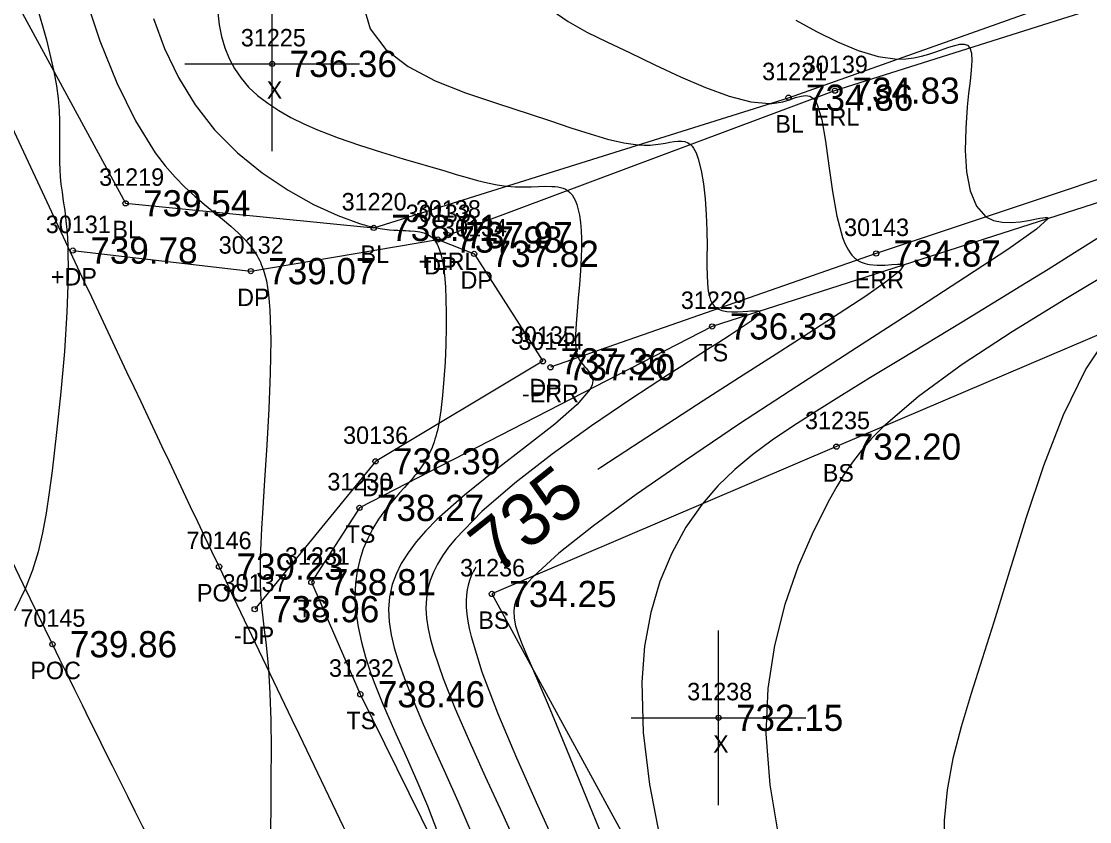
# Model space of a CAD drawing. Extents: x 1376587 to 1378239, y 1000335 to 1003031.
# Drawn here: x 1376884.3 to 1376945.5, y 1002465.4 to 1002511.2 of the extents above; entities that cross this region are included whole.
import ezdxf

# ---------------------------------------------------------------- set-up
doc = ezdxf.new("R2010")
doc.units = 0
for name, color, linetype in [('RD_DTM_BkLn1', 7, 'Continuous'), ('RD_DTM_BkLn2', 7, 'Continuous'), ('RD_DTM_BkLn_txCode', 7, 'Continuous'), ('RD_DTM_Major1', 7, 'Continuous'), ('RD_DTM_Major1_Lbl', 7, 'Continuous'), ('RD_DTM_Minor1', 7, 'Continuous'), ('RD_EX_Driveway', 7, 'Continuous'), ('RD_EX_Driveway_txCode', 7, 'Continuous'), ('RD_EX_Misc', 7, 'Continuous'), ('RD_EX_Misc_txCode', 7, 'Continuous'), ('RD_EX_Road', 7, 'Continuous'), ('RD_EX_Road_txCode', 7, 'Continuous'), ('RD_EX_TX_Driveway_ELEV', 7, 'Continuous'), ('RD_EX_TX_Misc_ELEV', 7, 'Continuous'), ('RD_EX_TX_Road_ELEV', 7, 'Continuous'), ('RD_HC_Survey_ELEV', 7, 'Continuous'), ('RD_HC_Survey_txCode', 7, 'Continuous'), ('RD_SMD_Locator', 7, 'Continuous')]:
    doc.layers.add(name, color=color, linetype=linetype)

msp = doc.modelspace()

# ---------------------------------------------------------------- linework, layer by layer
at = {"layer": 'RD_DTM_BkLn1'}
msp.add_lwpolyline([(1376876.191, 1002526.786), (1376890.294, 1002500.826), (1376904.493, 1002499.417), (1376928.233, 1002506.872), (1376961.953, 1002518.841)], dxfattribs=at)
msp.add_spline([(1377003.447, 1002259.314), (1376973.187, 1002311.196), (1376942.719, 1002364.726), (1376914.248, 1002420.136), (1376886.108, 1002475.587), (1376860.058, 1002531.093), (1376835.652, 1002585.094), (1376813.12, 1002641.257), (1376777.121, 1002732.301)], degree=3, dxfattribs=at)
at = {"layer": 'RD_DTM_BkLn2'}
for points in [[(1376974.72, 1002510.114), (1376923.866, 1002493.778), (1376903.677, 1002483.39), (1376900.927, 1002479.135), (1376903.727, 1002472.722), (1376921.859, 1002435.937), (1376954.437, 1002385.615), (1376969.27, 1002393.09)], [(1376980.563, 1002508.054), (1376930.97, 1002486.896), (1376911.256, 1002478.465), (1376931.544, 1002441.225), (1376954.679, 1002396.254)]]:
    msp.add_lwpolyline(points, dxfattribs=at)
at = {"layer": 'RD_DTM_Major1'}
for points in [[(1376885.171, 1002512.246), (1376885.764, 1002510.189), (1376886.196, 1002508.369), (1376886.339, 1002507.555), (1376886.433, 1002506.818), (1376886.488, 1002506.147), (1376886.514, 1002505.533), (1376886.521, 1002504.966), (1376886.518, 1002504.437), (1376886.514, 1002504), (1376886.513, 1002503.579), (1376886.518, 1002503.167), (1376886.531, 1002502.758), (1376886.556, 1002502.346), (1376886.596, 1002501.925), (1376886.656, 1002501.454), (1376886.73, 1002500.955), (1376886.808, 1002500.413), (1376886.883, 1002499.819), (1376886.948, 1002499.159), (1376886.994, 1002498.422), (1376887.012, 1002496.646), (1376886.938, 1002494.589), (1376886.791, 1002492.35), (1376886.587, 1002490.025), (1376886.347, 1002487.713), (1376886.089, 1002485.511), (1376885.928, 1002484.266), (1376885.752, 1002483.087), (1376885.544, 1002481.961), (1376885.289, 1002480.877), (1376884.971, 1002479.825), (1376884.575, 1002478.794), (1376883.939, 1002477.493)], [(1376914.711, 1002511.862), (1376915.629, 1002511.227), (1376916.694, 1002510.63), (1376917.871, 1002510.045), (1376919.127, 1002509.449), (1376920.578, 1002508.755), (1376922.043, 1002508.071), (1376923.476, 1002507.452), (1376924.833, 1002506.951), (1376926.07, 1002506.626), (1376927.142, 1002506.529), (1376927.278, 1002506.537), (1376927.41, 1002506.55), (1376927.539, 1002506.568), (1376927.663, 1002506.59), (1376927.784, 1002506.615), (1376927.901, 1002506.643), (1376928.29, 1002506.757), (1376928.639, 1002506.873), (1376928.948, 1002506.964), (1376929.221, 1002507.002), (1376929.459, 1002506.962), (1376929.664, 1002506.817), (1376929.701, 1002506.774), (1376929.736, 1002506.726), (1376929.77, 1002506.673), (1376929.804, 1002506.616), (1376929.836, 1002506.554), (1376929.867, 1002506.488), (1376930.139, 1002505.594), (1376930.353, 1002504.38), (1376930.545, 1002502.975), (1376930.748, 1002501.505), (1376930.996, 1002500.096), (1376931.325, 1002498.876), (1376931.4, 1002498.675), (1376931.479, 1002498.486), (1376931.564, 1002498.309), (1376931.655, 1002498.146), (1376931.752, 1002497.996), (1376931.856, 1002497.861), (1376931.904, 1002497.806), (1376931.953, 1002497.754), (1376932.004, 1002497.705), (1376932.057, 1002497.659), (1376932.112, 1002497.616), (1376932.168, 1002497.576), (1376932.274, 1002497.512), (1376932.385, 1002497.457), (1376932.501, 1002497.411), (1376932.621, 1002497.373), (1376932.744, 1002497.343), (1376932.87, 1002497.319), (1376933.309, 1002497.282), (1376933.742, 1002497.291), (1376934.138, 1002497.322), (1376934.47, 1002497.35), (1376934.708, 1002497.35), (1376934.822, 1002497.297), (1376934.604, 1002496.962), (1376933.845, 1002496.351), (1376932.651, 1002495.516), (1376931.129, 1002494.51), (1376929.385, 1002493.386), (1376927.524, 1002492.197), (1376925.431, 1002490.856), (1376923.354, 1002489.517), (1376921.32, 1002488.199), (1376919.358, 1002486.92), (1376917.498, 1002485.698), (1376917.322, 1002485.582)], [(1376910.333, 1002480.004), (1376910.196, 1002479.759), (1376910.077, 1002479.504), (1376909.978, 1002479.243), (1376909.899, 1002478.976), (1376909.84, 1002478.7), (1376909.801, 1002478.416), (1376909.781, 1002478.066), (1376909.787, 1002477.7), (1376909.82, 1002477.315), (1376909.877, 1002476.91), (1376909.958, 1002476.481), (1376910.062, 1002476.028), (1376910.679, 1002474.003), (1376911.569, 1002471.658), (1376912.657, 1002469.082), (1376913.869, 1002466.366), (1376915.131, 1002463.601)]]:
    msp.add_lwpolyline(points, dxfattribs=at)
at = {"layer": 'RD_DTM_Minor1'}
for points in [[(1376887.979, 1002512.671), (1376888.828, 1002510.118), (1376889.794, 1002507.712), (1376890.855, 1002505.545), (1376891.988, 1002503.713), (1376892.554, 1002502.974), (1376893.124, 1002502.321), (1376893.694, 1002501.743), (1376894.257, 1002501.226), (1376894.806, 1002500.758), (1376895.335, 1002500.326), (1376895.843, 1002499.914), (1376896.32, 1002499.515), (1376896.761, 1002499.118), (1376897.161, 1002498.709), (1376897.517, 1002498.278), (1376897.822, 1002497.813), (1376897.887, 1002497.696), (1376897.948, 1002497.576), (1376898.007, 1002497.453), (1376898.062, 1002497.326), (1376898.115, 1002497.196), (1376898.163, 1002497.061), (1376898.264, 1002496.732), (1376898.349, 1002496.379), (1376898.418, 1002496), (1376898.474, 1002495.597), (1376898.519, 1002495.167), (1376898.552, 1002494.711), (1376898.603, 1002493.008), (1376898.576, 1002491.093), (1376898.492, 1002489.056), (1376898.374, 1002486.985), (1376898.243, 1002484.968), (1376898.121, 1002483.094), (1376898.069, 1002482.208), (1376898.028, 1002481.377), (1376898, 1002480.594), (1376897.988, 1002479.851), (1376897.995, 1002479.141), (1376898.023, 1002478.459), (1376898.075, 1002477.774), (1376898.146, 1002477.095), (1376898.228, 1002476.408), (1376898.314, 1002475.698), (1376898.396, 1002474.951), (1376898.469, 1002474.151), (1376898.551, 1002472.765), (1376898.598, 1002471.238), (1376898.617, 1002469.6), (1376898.614, 1002467.874), (1376898.598, 1002466.088), (1376898.575, 1002464.269)], [(1376903.841, 1002512.384), (1376904.298, 1002510.812), (1376905.186, 1002509.628), (1376906.456, 1002508.652), (1376908.008, 1002507.841), (1376909.747, 1002507.15), (1376911.573, 1002506.536), (1376913.389, 1002505.954), (1376914.616, 1002505.545), (1376915.78, 1002505.152), (1376916.871, 1002504.796), (1376917.881, 1002504.499), (1376918.799, 1002504.282), (1376919.617, 1002504.166), (1376919.978, 1002504.152), (1376920.314, 1002504.162), (1376920.627, 1002504.189), (1376920.918, 1002504.227), (1376921.189, 1002504.272), (1376921.441, 1002504.316), (1376921.683, 1002504.355), (1376921.906, 1002504.381), (1376922.113, 1002504.384), (1376922.301, 1002504.358), (1376922.473, 1002504.296), (1376922.627, 1002504.188), (1376922.715, 1002504.096), (1376922.796, 1002503.985), (1376922.872, 1002503.855), (1376922.942, 1002503.707), (1376923.008, 1002503.543), (1376923.069, 1002503.363), (1376923.233, 1002502.708), (1376923.36, 1002501.94), (1376923.454, 1002501.09), (1376923.517, 1002500.191), (1376923.553, 1002499.277), (1376923.567, 1002498.381), (1376923.566, 1002497.789), (1376923.565, 1002497.228), (1376923.572, 1002496.705), (1376923.594, 1002496.226), (1376923.642, 1002495.799), (1376923.723, 1002495.431), (1376923.771, 1002495.289), (1376923.829, 1002495.161), (1376923.898, 1002495.045), (1376923.978, 1002494.944), (1376924.073, 1002494.857), (1376924.182, 1002494.785), (1376924.418, 1002494.691), (1376924.693, 1002494.637), (1376924.993, 1002494.615), (1376925.303, 1002494.616), (1376925.61, 1002494.632), (1376925.898, 1002494.652), (1376926.052, 1002494.664), (1376926.192, 1002494.672), (1376926.316, 1002494.676), (1376926.42, 1002494.673), (1376926.502, 1002494.663), (1376926.56, 1002494.643), (1376926.593, 1002494.568), (1376926.52, 1002494.448), (1376926.349, 1002494.286), (1376926.091, 1002494.085), (1376925.755, 1002493.847), (1376925.351, 1002493.576), (1376924.833, 1002493.238), (1376924.248, 1002492.862), (1376923.599, 1002492.448), (1376922.125, 1002491.509), (1376921.308, 1002490.984), (1376919.202, 1002489.605), (1376916.956, 1002488.079), (1376914.699, 1002486.461), (1376912.563, 1002484.808), (1376910.677, 1002483.179), (1376909.172, 1002481.628), (1376908.772, 1002481.133), (1376908.429, 1002480.65), (1376908.142, 1002480.175), (1376907.908, 1002479.707), (1376907.727, 1002479.242), (1376907.597, 1002478.776), (1376907.508, 1002478.223), (1376907.482, 1002477.659), (1376907.517, 1002477.079), (1376907.606, 1002476.477), (1376907.745, 1002475.848), (1376907.928, 1002475.186), (1376908.463, 1002473.617), (1376909.154, 1002471.884), (1376909.97, 1002470.009), (1376910.877, 1002468.011), (1376911.841, 1002465.911), (1376912.832, 1002463.729)], [(1376895.582, 1002511.72), (1376895.653, 1002511.038), (1376895.782, 1002510.365), (1376895.97, 1002509.722), (1376896.218, 1002509.111), (1376896.527, 1002508.533), (1376896.899, 1002507.99), (1376897.336, 1002507.482), (1376897.848, 1002506.999), (1376898.425, 1002506.55), (1376899.061, 1002506.133), (1376899.753, 1002505.742), (1376900.495, 1002505.376), (1376901.284, 1002505.03), (1376902.456, 1002504.574), (1376903.682, 1002504.148), (1376904.933, 1002503.748), (1376906.182, 1002503.371), (1376908.557, 1002502.677), (1376909.21, 1002502.482), (1376909.835, 1002502.299), (1376910.433, 1002502.133), (1376911.007, 1002501.991), (1376911.559, 1002501.879), (1376912.093, 1002501.804), (1376912.58, 1002501.768), (1376913.049, 1002501.76), (1376913.496, 1002501.769), (1376913.919, 1002501.785), (1376914.314, 1002501.797), (1376914.677, 1002501.794), (1376914.855, 1002501.784), (1376915.024, 1002501.764), (1376915.182, 1002501.734), (1376915.329, 1002501.691), (1376915.465, 1002501.634), (1376915.59, 1002501.559), (1376915.724, 1002501.446), (1376915.843, 1002501.307), (1376915.947, 1002501.145), (1376916.038, 1002500.959), (1376916.116, 1002500.753), (1376916.182, 1002500.526), (1376916.265, 1002500.141), (1376916.325, 1002499.717), (1376916.364, 1002499.26), (1376916.384, 1002498.772), (1376916.385, 1002498.261), (1376916.371, 1002497.73), (1376916.328, 1002496.958), (1376916.267, 1002496.176), (1376916.197, 1002495.401), (1376916.13, 1002494.651), (1376916.074, 1002493.945), (1376916.04, 1002493.302), (1376916.035, 1002493.043), (1376916.039, 1002492.799), (1376916.055, 1002492.573), (1376916.084, 1002492.362), (1376916.131, 1002492.169), (1376916.196, 1002491.993), (1376916.256, 1002491.879), (1376916.324, 1002491.771), (1376916.399, 1002491.67), (1376916.479, 1002491.574), (1376916.561, 1002491.481), (1376916.642, 1002491.391), (1376916.786, 1002491.223), (1376916.906, 1002491.051), (1376916.991, 1002490.868), (1376917.025, 1002490.667), (1376916.994, 1002490.441), (1376916.884, 1002490.186), (1376916.137, 1002489.3), (1376914.862, 1002488.191), (1376913.242, 1002486.919), (1376911.456, 1002485.544), (1376909.685, 1002484.126), (1376908.11, 1002482.725), (1376907.473, 1002482.075), (1376906.922, 1002481.44), (1376906.456, 1002480.818), (1376906.072, 1002480.205), (1376905.771, 1002479.6), (1376905.552, 1002478.999), (1376905.394, 1002478.294), (1376905.338, 1002477.585), (1376905.371, 1002476.865), (1376905.484, 1002476.13), (1376905.667, 1002475.371), (1376905.908, 1002474.582), (1376906.305, 1002473.472), (1376906.781, 1002472.287), (1376907.326, 1002471.017), (1376907.933, 1002469.653), (1376908.593, 1002468.182), (1376909.299, 1002466.597), (1376910.588, 1002463.617)], [(1376891.883, 1002511.407), (1376892.526, 1002509.681), (1376893.319, 1002508.026), (1376894.269, 1002506.467), (1376895.385, 1002505.033), (1376896.692, 1002503.717), (1376898.115, 1002502.564), (1376899.589, 1002501.579), (1376901.051, 1002500.766), (1376902.437, 1002500.13), (1376903.68, 1002499.677), (1376903.878, 1002499.617), (1376903.974, 1002499.589), (1376904.068, 1002499.563), (1376904.162, 1002499.538), (1376904.307, 1002499.501), (1376904.517, 1002499.452), (1376904.568, 1002499.441), (1376904.861, 1002499.385), (1376905.135, 1002499.343), (1376905.394, 1002499.313), (1376905.638, 1002499.293), (1376905.87, 1002499.279), (1376906.176, 1002499.267), (1376906.34, 1002499.261), (1376906.5, 1002499.255), (1376906.579, 1002499.251), (1376906.86, 1002499.23), (1376907.125, 1002499.192), (1376907.371, 1002499.13), (1376907.597, 1002499.036), (1376907.799, 1002498.902), (1376907.975, 1002498.719), (1376908.052, 1002498.608), (1376908.123, 1002498.484), (1376908.188, 1002498.346), (1376908.247, 1002498.195), (1376908.301, 1002498.031), (1376908.349, 1002497.855), (1376908.459, 1002497.325), (1376908.54, 1002496.719), (1376908.595, 1002496.048), (1376908.628, 1002495.321), (1376908.641, 1002494.55), (1376908.638, 1002493.744), (1376908.616, 1002492.742), (1376908.575, 1002491.735), (1376908.514, 1002490.75), (1376908.435, 1002489.816), (1376908.335, 1002488.962), (1376908.217, 1002488.217), (1376908.177, 1002488.016), (1376908.135, 1002487.826), (1376908.091, 1002487.647), (1376908.046, 1002487.478), (1376907.999, 1002487.317), (1376907.95, 1002487.164), (1376907.834, 1002486.847), (1376907.709, 1002486.556), (1376907.573, 1002486.288), (1376907.427, 1002486.035), (1376907.268, 1002485.792), (1376907.097, 1002485.554), (1376907.012, 1002485.442), (1376906.925, 1002485.33), (1376906.832, 1002485.216), (1376906.736, 1002485.099), (1376906.634, 1002484.979), (1376906.526, 1002484.856), (1376906.263, 1002484.565), (1376905.977, 1002484.251), (1376905.676, 1002483.913), (1376905.369, 1002483.551), (1376905.064, 1002483.163), (1376904.77, 1002482.749), (1376904.443, 1002482.216), (1376904.15, 1002481.647), (1376903.899, 1002481.046), (1376903.694, 1002480.416), (1376903.542, 1002479.763), (1376903.45, 1002479.088), (1376903.421, 1002478.27), (1376903.473, 1002477.433), (1376903.598, 1002476.579), (1376903.786, 1002475.713), (1376904.029, 1002474.839), (1376904.319, 1002473.961), (1376904.525, 1002473.397), (1376904.746, 1002472.829), (1376904.981, 1002472.254), (1376905.229, 1002471.67), (1376905.49, 1002471.072), (1376905.763, 1002470.458), (1376906.347, 1002469.152), (1376906.955, 1002467.773), (1376907.562, 1002466.332), (1376908.146, 1002464.836)], [(1376928.653, 1002511.315), (1376929.833, 1002510.669), (1376931.031, 1002510.072), (1376932.218, 1002509.575), (1376933.366, 1002509.227), (1376934.449, 1002509.078), (1376934.939, 1002509.089), (1376935.406, 1002509.147), (1376935.85, 1002509.24), (1376936.27, 1002509.357), (1376936.666, 1002509.488), (1376937.407, 1002509.755), (1376937.741, 1002509.864), (1376938.035, 1002509.93), (1376938.281, 1002509.938), (1376938.476, 1002509.873), (1376938.614, 1002509.718), (1376938.698, 1002509.414), (1376938.717, 1002508.985), (1376938.685, 1002508.448), (1376938.621, 1002507.819), (1376938.54, 1002507.114), (1376938.459, 1002506.35), (1376938.369, 1002505.108), (1376938.349, 1002503.843), (1376938.425, 1002502.628), (1376938.628, 1002501.54), (1376938.986, 1002500.654), (1376939.527, 1002500.047), (1376939.961, 1002499.837), (1376940.449, 1002499.737), (1376940.964, 1002499.721), (1376941.479, 1002499.765), (1376941.966, 1002499.842), (1376942.606, 1002499.97), (1376942.783, 1002500.003), (1376942.924, 1002500.022), (1376943.025, 1002500.022), (1376943.08, 1002500), (1376943.084, 1002499.952), (1376942.418, 1002499.343), (1376940.773, 1002498.183), (1376938.363, 1002496.588), (1376935.404, 1002494.674), (1376932.113, 1002492.555), (1376928.703, 1002490.347), (1376925.426, 1002488.193), (1376922.334, 1002486.112), (1376919.52, 1002484.153), (1376917.073, 1002482.364), (1376915.085, 1002480.793), (1376913.648, 1002479.488), (1376913.299, 1002479.11), (1376913.019, 1002478.762), (1376912.806, 1002478.434), (1376912.653, 1002478.121), (1376912.557, 1002477.813), (1376912.513, 1002477.503), (1376912.526, 1002477.083), (1376912.615, 1002476.632), (1376912.771, 1002476.133), (1376912.989, 1002475.572), (1376913.261, 1002474.933), (1376913.58, 1002474.199), (1376914.469, 1002472.112), (1376915.519, 1002469.588), (1376916.67, 1002466.778), (1376917.864, 1002463.831)], [(1376946.028, 1002498.889), (1376944.591, 1002497.982), (1376943.083, 1002497.042), (1376941.528, 1002496.081), (1376939.949, 1002495.114), (1376938.161, 1002494.027), (1376934.634, 1002491.89), (1376932.923, 1002490.848), (1376931.266, 1002489.828), (1376929.676, 1002488.833), (1376928.458, 1002488.051), (1376927.295, 1002487.263), (1376926.194, 1002486.449), (1376925.157, 1002485.584), (1376924.188, 1002484.646), (1376923.293, 1002483.613), (1376922.36, 1002482.283), (1376921.547, 1002480.801), (1376920.87, 1002479.169), (1376920.347, 1002477.393), (1376919.996, 1002475.474), (1376919.834, 1002473.418), (1376919.919, 1002470.543), (1376920.281, 1002467.56), (1376920.842, 1002464.592)], [(1376947.293, 1002497.262), (1376944.108, 1002495.361), (1376941.025, 1002493.462), (1376938.171, 1002491.591), (1376935.669, 1002489.774), (1376933.644, 1002488.037), (1376932.981, 1002487.357), (1376932.401, 1002486.685), (1376931.887, 1002486.01), (1376931.422, 1002485.322), (1376930.99, 1002484.61), (1376930.573, 1002483.866), (1376929.656, 1002482.054), (1376928.789, 1002480.046), (1376928.027, 1002477.862), (1376927.427, 1002475.522), (1376927.043, 1002473.048), (1376926.931, 1002470.46), (1376927.155, 1002467.539), (1376927.667, 1002464.56)], [(1376946.754, 1002493.63), (1376945.252, 1002491.343), (1376943.955, 1002488.695), (1376942.821, 1002485.804), (1376941.81, 1002482.785), (1376940.88, 1002479.759), (1376939.989, 1002476.841), (1376939.318, 1002474.746), (1376938.68, 1002472.762), (1376938.109, 1002470.866), (1376937.638, 1002469.036), (1376937.302, 1002467.251), (1376937.134, 1002465.489), (1376937.168, 1002463.574)]]:
    msp.add_lwpolyline(points, dxfattribs=at)
at = {"layer": 'RD_EX_Driveway'}
msp.add_lwpolyline([(1376887.279, 1002498.12), (1376897.457, 1002496.942), (1376908.161, 1002498.751), (1376910.24, 1002497.931), (1376914.176, 1002491.781), (1376904.6, 1002486.054), (1376897.682, 1002477.593)], dxfattribs=at)
at = {"layer": 'RD_EX_Misc'}
for p, q in [((1376898.685, 1002503.806), (1376898.685, 1002513.806)), ((1376893.685, 1002508.806), (1376903.685, 1002508.806)), ((1376924.229, 1002466.376), (1376924.229, 1002476.376)), ((1376919.229, 1002471.376), (1376929.229, 1002471.376))]:
    msp.add_line(p, q, dxfattribs=at)
at = {"layer": 'RD_EX_Road'}
for points in [[(1376908.742, 1002499.002), (1376930.889, 1002507.274), (1376984.297, 1002524.174)], [(1376987.029, 1002515.581), (1376956.453, 1002505.691), (1376933.246, 1002497.953), (1376914.607, 1002491.438)]]:
    msp.add_lwpolyline(points, dxfattribs=at)
for points in [[(1377013.314, 1002264.907), (1376982.808, 1002315.683), (1376952.468, 1002370.341), (1376923.174, 1002424.32), (1376895.644, 1002480.03), (1376870.11, 1002535.049), (1376846.329, 1002588.864), (1376822.292, 1002645.031), (1376786.564, 1002736.458)], [(1376994.747, 1002253.913), (1376964.909, 1002306.463), (1376934.396, 1002359.987), (1376904.773, 1002415.485), (1376877.271, 1002471.511), (1376851.037, 1002526.893), (1376827.48, 1002581.62), (1376804.191, 1002637.821), (1376768.457, 1002728.838)]]:
    msp.add_spline(points, degree=3, dxfattribs=at)
at = {"layer": 'RD_SMD_Locator'}
for centre in [(1376898.685, 1002508.806), (1376930.889, 1002507.274), (1376928.233, 1002506.872), (1376890.294, 1002500.826), (1376904.493, 1002499.417), (1376908.161, 1002498.751), (1376908.742, 1002499.002), (1376887.279, 1002498.12), (1376910.24, 1002497.931), (1376933.246, 1002497.953), (1376897.457, 1002496.942), (1376923.866, 1002493.778), (1376914.176, 1002491.781), (1376914.607, 1002491.438), (1376930.97, 1002486.896), (1376904.6, 1002486.054), (1376903.677, 1002483.39), (1376895.644, 1002480.03), (1376900.927, 1002479.135), (1376911.256, 1002478.465), (1376897.682, 1002477.593), (1376886.108, 1002475.587), (1376903.727, 1002472.722), (1376924.229, 1002471.376)]:
    msp.add_circle(centre, 0.15, dxfattribs=at)

# ---------------------------------------------------------------- texts
at = {"layer": 'RD_DTM_BkLn_txCode'}
for s, p in [('31221', (1376926.721, 1002507.872)), ('BL', (1376927.477, 1002504.872)), ('31219', (1376888.782, 1002501.826)), ('31220', (1376902.658, 1002500.417)), ('BL', (1376889.538, 1002498.826)), ('BL', (1376903.737, 1002497.417)), ('31229', (1376922.071, 1002494.778)), ('TS', (1376923.071, 1002491.778)), ('31235', (1376929.175, 1002487.896)), ('31230', (1376901.842, 1002484.39)), ('BS', (1376930.19, 1002484.896)), ('TS', (1376902.882, 1002481.39)), ('31231', (1376899.415, 1002480.135)), ('31236', (1376909.437, 1002479.465)), ('TS', (1376900.132, 1002477.135)), ('BS', (1376910.476, 1002476.465)), ('31232', (1376901.932, 1002473.722)), ('TS', (1376902.932, 1002470.722))]:
    msp.add_text(s, height=1, dxfattribs=at).set_placement(p)
at = {"layer": 'RD_DTM_Major1_Lbl'}
msp.add_text('735', height=3, rotation=38.58895, dxfattribs=at).set_placement((1376911.517, 1002479.494))
at = {"layer": 'RD_EX_Driveway_txCode'}
for s, p in [('30133', (1376906.326, 1002499.751)), ('30131', (1376885.728, 1002499.12)), ('30134', (1376908.405, 1002498.931)), ('30132', (1376895.622, 1002497.942)), ('DP', (1376907.381, 1002496.751)), ('+DP', (1376886.011, 1002496.12)), ('DP', (1376909.46, 1002495.931)), ('DP', (1376896.677, 1002494.942)), ('30135', (1376912.341, 1002492.781)), ('DP', (1376913.396, 1002489.781)), ('30136', (1376902.742, 1002487.054)), ('DP', (1376903.82, 1002484.054)), ('30137', (1376895.847, 1002478.593)), ('-DP', (1376896.493, 1002475.593))]:
    msp.add_text(s, height=1, dxfattribs=at).set_placement(p)
at = {"layer": 'RD_EX_Misc_txCode'}
for s, p in [('31225', (1376896.89, 1002509.806)), ('X', (1376898.37, 1002506.806)), ('31238', (1376922.434, 1002472.376)), ('X', (1376923.914, 1002469.376))]:
    msp.add_text(s, height=1, dxfattribs=at).set_placement(p)
at = {"layer": 'RD_EX_Road_txCode'}
for s, p in [('30139', (1376929.054, 1002508.274)), ('ERL', (1376929.684, 1002505.274)), ('30138', (1376906.907, 1002500.002)), ('30143', (1376931.411, 1002498.953)), ('+ERL', (1376907.049, 1002497.002)), ('ERR', (1376932.018, 1002495.953)), ('30144', (1376912.772, 1002492.438)), ('-ERR', (1376912.969, 1002489.438)), ('70146', (1376893.786, 1002481.03)), ('POC', (1376894.376, 1002478.03))]:
    msp.add_text(s, height=1, dxfattribs=at).set_placement(p)
at = {"layer": 'RD_EX_TX_Driveway_ELEV'}
for s, p in [('737.98', (1376909.161, 1002498.001)), ('739.78', (1376888.279, 1002497.37)), ('737.82', (1376911.24, 1002497.181)), ('739.07', (1376898.457, 1002496.192)), ('737.36', (1376915.176, 1002491.031)), ('738.39', (1376905.6, 1002485.304)), ('738.96', (1376898.682, 1002476.843))]:
    msp.add_text(s, height=1.5, dxfattribs=at).set_placement(p)
at = {"layer": 'RD_EX_TX_Misc_ELEV'}
for s, p in [('736.36', (1376899.685, 1002508.056)), ('734.86', (1376929.233, 1002506.122)), ('739.54', (1376891.294, 1002500.076)), ('738.01', (1376905.493, 1002498.667)), ('736.33', (1376924.866, 1002493.028)), ('732.20', (1376931.97, 1002486.146)), ('738.27', (1376904.677, 1002482.64)), ('738.81', (1376901.927, 1002478.385)), ('734.25', (1376912.256, 1002477.715)), ('738.46', (1376904.727, 1002471.972)), ('732.15', (1376925.229, 1002470.626))]:
    msp.add_text(s, height=1.5, dxfattribs=at).set_placement(p)
at = {"layer": 'RD_EX_TX_Road_ELEV'}
for s, p in [('734.83', (1376931.889, 1002506.524)), ('737.97', (1376909.742, 1002498.252)), ('734.87', (1376934.246, 1002497.203)), ('737.20', (1376915.607, 1002490.688)), ('739.23', (1376896.644, 1002479.28))]:
    msp.add_text(s, height=1.5, dxfattribs=at).set_placement(p)
at = {"layer": 'RD_HC_Survey_ELEV'}
msp.add_text('739.86', height=1.5, dxfattribs=at).set_placement((1376887.108, 1002474.837))
at = {"layer": 'RD_HC_Survey_txCode'}
for s, p in [('70145', (1376884.273, 1002476.587)), ('POC', (1376884.84, 1002473.587))]:
    msp.add_text(s, height=1, dxfattribs=at).set_placement(p)

doc.saveas('drawing.dxf')
